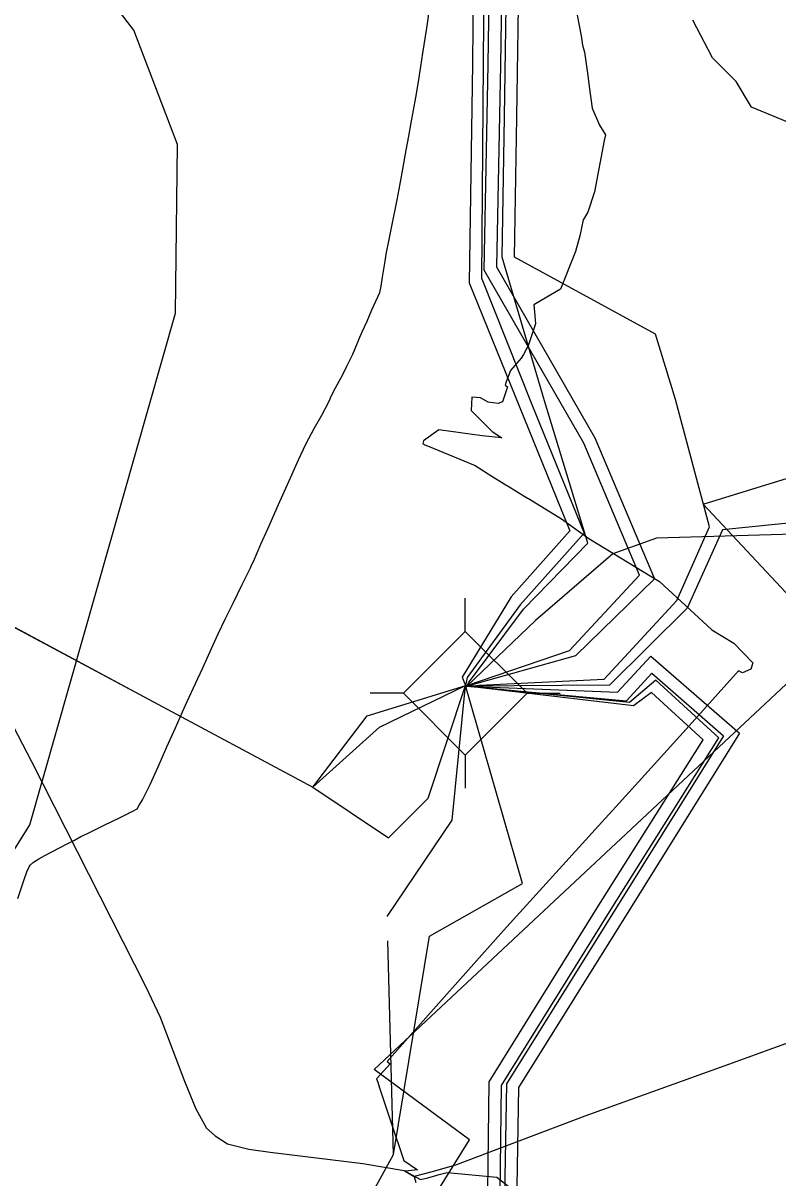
# Model space of a CAD drawing. Extents: x -789162 to -606354, y -1062736 to -945481.
# Drawn here: x -686285 to -685366, y -987160 to -985752 of the extents above; entities that cross this region are included whole.
import ezdxf

# ---------------------------------------------------------------- set-up
doc = ezdxf.new("R2010")
doc.units = 0
for name, color, linetype in [('_Hranice řešeného území', 7, 'Continuous'), ('_SIRSI VZTAHY_CYKLOTRASY MISTNI S', 7, 'Continuous'), ('_SIRSI VZTAHY_ELEKTRICKE VEDENI VN 110 kV S', 7, 'Continuous'), ('_SIRSI VZTAHY_ELEKTRICKE VEDENI VN 220 kV S', 7, 'Continuous'), ('_SIRSI VZTAHY_ELEKTRICKE VEDENI VN 400 kV N', 7, 'Continuous'), ('_SIRSI VZTAHY_ELEKTRICKE VEDENI VN 400 kV S', 7, 'Continuous'), ('_SIRSI VZTAHY_ELEKTRO_ROZVODNA S', 7, 'Continuous'), ('_SIRSI VZTAHY_SILNICE III TRIDY_STAV', 7, 'Continuous'), ('_SIRSI VZTAHY_USES_RBC_S', 7, 'Continuous'), ('_SIRSI VZTAHY_VTL PLYNOVOD', 7, 'Continuous'), ('_SIRSI VZTAHY_ZELEZNICE NAVRH', 7, 'Continuous')]:
    doc.layers.add(name, color=color, linetype=linetype)

msp = doc.modelspace()

# ---------------------------------------------------------------- linework, layer by layer
at = {"layer": '_Hranice řešeného území'}
msp.add_lwpolyline([(-685612.9, -985730.1), (-685605.3, -985767.8), (-685603.9, -985779.4), (-685601.3, -985787.8), (-685597.5, -985816.1), (-685595.6, -985829.6), (-685592.2, -985856.1), (-685583, -985876.8), (-685576, -985888.7), (-685577.3, -985895.3), (-685589.4, -985957.8), (-685597.2, -985982.6), (-685600.9, -985988.7), (-685603, -985992.1), (-685607, -986011.8), (-685612.2, -986030.6), (-685630.8, -986076.6), (-685654, -986090.3), (-685663.2, -986095.7), (-685661.9, -986109.1), (-685660.9, -986118.7), (-685669.5, -986144.6), (-685670.1, -986145.8), (-685672.3, -986149.8), (-685673.8, -986152.6), (-685675.9, -986156.2), (-685678.6, -986160.8), (-685691.5, -986175.5), (-685696.7, -986189.7), (-685697.9, -986193.5), (-685695.3, -986195.6), (-685696.9, -986200.4), (-685701.2, -986213.9), (-685706.6, -986215.8), (-685718.7, -986214.3), (-685728.2, -986208.8), (-685738.7, -986208.1), (-685739.4, -986224.4), (-685713.8, -986249.9), (-685701.9, -986257.6), (-685726, -986255.4), (-685779, -986248), (-685797.6, -986261.3), (-685798.4, -986264.8), (-685795.9, -986266.1), (-685792.4, -986267.6), (-685734.7, -986291.5), (-685718.9, -986301.6), (-685717.4, -986302.6), (-685695.9, -986315.8), (-685694.3, -986316.8), (-685671, -986331.1), (-685669.8, -986331.8), (-685629.3, -986356.6), (-685596.1, -986380.4), (-685510.2, -986432.7), (-685446.3, -986491.8), (-685419.5, -986507.8), (-685396.3, -986532), (-685399.1, -986539.5), (-685409.2, -986544), (-685413.8, -986541.6), (-685477.5, -986612.6), (-685527.9, -986668.3), (-685528.1, -986668.5), (-685559.3, -986702.9), (-685584.3, -986730.4), (-685700.1, -986858.1), (-685785.3, -986954), (-685841.9, -987017.6), (-685837.9, -987020.4), (-685854.9, -987038.8), (-685853.1, -987042.8), (-685850.9, -987049.6), (-685836.7, -987092.6), (-685821.6, -987138.4), (-685804.9, -987149.5), (-685819.5, -987151.2), (-685812.5, -987155.2), (-685801.3, -987161.3), (-685792.3, -987159.3), (-685782.5, -987156.5), (-685778.3, -987155.4), (-685768.5, -987152.8), (-685708.1, -987158.8), (-685691.1, -987172.2)], dxfattribs=at)
at = {"layer": '_SIRSI VZTAHY_CYKLOTRASY MISTNI S'}
msp.add_lwpolyline([(-685820.1, -987239.7), (-685741.5, -987113.1), (-685857.7, -987027.5), (-685331.1, -986534.8), (-685244.3, -986566), (-685457.1, -986338.6), (-685095.1, -986226.8), (-684900.2, -986151.5), (-684819.8, -986136.6), (-684387.3, -985689.6), (-684455.3, -985292.5), (-684286, -985393.8), (-684259.6, -985328.9), (-684345.8, -984908.7), (-684346.4, -984814.6), (-684030.5, -984968.7), (-683584.4, -984928.8), (-683207.4, -984849.1)], dxfattribs=at)
at = {"layer": '_SIRSI VZTAHY_ELEKTRICKE VEDENI VN 110 kV S'}
for points in [[(-688624.8, -981623.9), (-688656.3, -981877.7), (-688673.3, -982037.2), (-688706.8, -982318), (-688554.3, -982472.1), (-688361.6, -982664.6), (-688168.7, -982860.6), (-687975.3, -983053.7), (-687823.4, -983206.5), (-687627.4, -983402.4), (-687460.5, -983571.3), (-687258.7, -983770.3), (-687091.1, -983941.6), (-686887.3, -984059.4), (-686645.6, -984196.8), (-686414.9, -984328.2), (-686157.4, -984475.2), (-686072.8, -984632.8), (-685940.8, -984880.8), (-685817.8, -985111.9), (-685732, -985274.3), (-685735.2, -985528.5), (-685738, -985802), (-685741.7, -986069)], [(-688624.8, -981623.9), (-688656.3, -981877.7), (-688673.3, -982037.2), (-688706.8, -982318), (-688554.3, -982472.1), (-688361.6, -982664.6), (-688168.7, -982860.6), (-687975.3, -983053.7), (-687823.4, -983206.5), (-687627.4, -983402.4), (-687460.5, -983571.3), (-687258.7, -983770.3), (-687091.1, -983941.6), (-686887.3, -984059.4), (-686645.6, -984196.8), (-686414.9, -984328.2), (-686157.4, -984475.2), (-686072.8, -984632.8), (-685940.8, -984880.8), (-685817.8, -985111.9), (-685732, -985274.3), (-685735.2, -985528.5), (-685738, -985802), (-685741.7, -986069)], [(-685726.6, -986064.2), (-685724.4, -985801.6), (-685722.4, -985529.7), (-685718.5, -985269.8), (-685805.1, -985105.7), (-685927.5, -984876.2), (-686062.4, -984628.2), (-686149.1, -984467.4), (-686409, -984319.3), (-686639.2, -984188.3), (-686881.3, -984050.7), (-687085, -983933), (-687250.4, -983762.3), (-687448.2, -983559.9), (-687615.5, -983390.6), (-687814.6, -983199.4), (-687966.1, -983044.6), (-688160.6, -982852.1), (-688353.1, -982656.4), (-688547.5, -982465.2), (-688695.7, -982312.4), (-688663.9, -982038.5), (-688645.4, -981878.5), (-688614.4, -981625.3)], [(-685726.6, -986064.2), (-685724.4, -985801.6), (-685722.4, -985529.7), (-685718.5, -985269.8), (-685805.1, -985105.7), (-685927.5, -984876.2), (-686062.4, -984628.2), (-686149.1, -984467.4), (-686409, -984319.3), (-686639.2, -984188.3), (-686881.3, -984050.7), (-687085, -983933), (-687250.4, -983762.3), (-687448.2, -983559.9), (-687615.5, -983390.6), (-687814.6, -983199.4), (-687966.1, -983044.6), (-688160.6, -982852.1), (-688353.1, -982656.4), (-688547.5, -982465.2), (-688695.7, -982312.4), (-688663.9, -982038.5), (-688645.4, -981878.5), (-688614.4, -981625.3)], [(-685745.8, -986560.3), (-685745.8, -986560.4), (-685744.8, -986560.4), (-685742.6, -986556.4), (-685675.6, -986466.5), (-685597.4, -986386.2), (-685650.2, -986212.5), (-685701.5, -986037.4), (-685698.8, -985866.8), (-685695.9, -985676.9), (-685692.6, -985472.5), (-685689.6, -985266), (-685756.4, -985134.6), (-685851, -984948.3), (-685970.8, -984712.3), (-686068.6, -984519.9), (-686130.5, -984398), (-686207.8, -984244.8), (-686224, -984119.2), (-686258, -983855.5)], [(-685745.8, -986560.3), (-685745.8, -986560.4), (-685744.8, -986560.4), (-685742.6, -986556.4), (-685675.6, -986466.5), (-685597.4, -986386.2), (-685650.2, -986212.5), (-685701.5, -986037.4), (-685698.8, -985866.8), (-685695.9, -985676.9), (-685692.6, -985472.5), (-685689.6, -985266), (-685756.4, -985134.6), (-685851, -984948.3), (-685970.8, -984712.3), (-686068.6, -984519.9), (-686130.5, -984398), (-686207.8, -984244.8), (-686224, -984119.2), (-686258, -983855.5)], [(-685745.8, -986560.3), (-685745.8, -986560.4), (-685744.8, -986560.4), (-685742.6, -986556.4), (-685675.6, -986466.5), (-685597.4, -986386.2), (-685650.2, -986212.5), (-685701.5, -986037.4), (-685698.8, -985866.8), (-685695.9, -985676.9), (-685692.6, -985472.5), (-685689.6, -985266), (-685756.4, -985134.6), (-685851, -984948.3), (-685970.8, -984712.3), (-686068.6, -984519.9), (-686130.5, -984398), (-686207.8, -984244.8), (-686224, -984119.2), (-686258, -983855.5)], [(-685745.3, -986560.3), (-685745.3, -986560.6), (-685744.7, -986560.6), (-685729.2, -986559.3), (-685577.5, -986551.8), (-685489, -986456), (-685449.4, -986366), (-685490.8, -986211), (-685514.9, -986131.6), (-685686.5, -986037.7), (-685683.9, -985867), (-685680.9, -985677.2), (-685677.7, -985472.7), (-685674.5, -985262.5), (-685743, -985127.8), (-685837.6, -984941.5), (-685957.4, -984705.6), (-686055.2, -984513.1), (-686117.1, -984391.2), (-686193.2, -984240.3), (-686209.1, -984117.3), (-686243.1, -983853.5)], [(-685745.3, -986560.3), (-685745.3, -986560.6), (-685744.7, -986560.6), (-685729.2, -986559.3), (-685577.5, -986551.8), (-685489, -986456), (-685449.4, -986366), (-685490.8, -986211), (-685514.9, -986131.6), (-685686.5, -986037.7), (-685683.9, -985867), (-685680.9, -985677.2), (-685677.7, -985472.7), (-685674.5, -985262.5), (-685743, -985127.8), (-685837.6, -984941.5), (-685957.4, -984705.6), (-686055.2, -984513.1), (-686117.1, -984391.2), (-686193.2, -984240.3), (-686209.1, -984117.3), (-686243.1, -983853.5)], [(-685745.3, -986560.3), (-685745.3, -986560.6), (-685744.7, -986560.6), (-685729.2, -986559.3), (-685577.5, -986551.8), (-685489, -986456), (-685449.4, -986366), (-685490.8, -986211), (-685514.9, -986131.6), (-685686.5, -986037.7), (-685683.9, -985867), (-685680.9, -985677.2), (-685677.7, -985472.7), (-685674.5, -985262.5), (-685743, -985127.8), (-685837.6, -984941.5), (-685957.4, -984705.6), (-686055.2, -984513.1), (-686117.1, -984391.2), (-686193.2, -984240.3), (-686209.1, -984117.3), (-686243.1, -983853.5)], [(-687074.4, -983918.3), (-686873.6, -984032.9), (-686630.4, -984171.6), (-686400.7, -984302.8), (-686135.9, -984454.2), (-686045.8, -984618.8), (-685892.6, -984901.6), (-685787.3, -985095.7), (-685694.9, -985266.4), (-685697.4, -985412.5), (-685699.9, -985557.2), (-685703.9, -985803.1), (-685708.4, -986049.4), (-685588.8, -986257.7), (-685516.1, -986429.6), (-685612.3, -986523.5), (-685742.6, -986559.8), (-685744.8, -986560.5), (-685745.5, -986560.5), (-685745.5, -986560.3)], [(-687074.4, -983918.3), (-686873.6, -984032.9), (-686630.4, -984171.6), (-686400.7, -984302.8), (-686135.9, -984454.2), (-686045.8, -984618.8), (-685892.6, -984901.6), (-685787.3, -985095.7), (-685694.9, -985266.4), (-685697.4, -985412.5), (-685699.9, -985557.2), (-685703.9, -985803.1), (-685708.4, -986049.4), (-685588.8, -986257.7), (-685516.1, -986429.6), (-685612.3, -986523.5), (-685742.6, -986559.8), (-685744.8, -986560.5), (-685745.5, -986560.5), (-685745.5, -986560.3)], [(-687074.4, -983918.3), (-686873.6, -984032.9), (-686630.4, -984171.6), (-686400.7, -984302.8), (-686135.9, -984454.2), (-686045.8, -984618.8), (-685892.6, -984901.6), (-685787.3, -985095.7), (-685694.9, -985266.4), (-685697.4, -985412.5), (-685699.9, -985557.2), (-685703.9, -985803.1), (-685708.4, -986049.4), (-685588.8, -986257.7), (-685516.1, -986429.6), (-685612.3, -986523.5), (-685742.6, -986559.8), (-685744.8, -986560.5), (-685745.5, -986560.5), (-685745.5, -986560.3)], [(-685745.5, -986560.3), (-685745.5, -986560.5), (-685744.8, -986560.5), (-685744.8, -986559.4), (-685619.6, -986516.7), (-685534.3, -986425), (-685602.2, -986264.4), (-685723.5, -986053.3), (-685718.9, -985802.9), (-685714.9, -985557), (-685712.4, -985412.2), (-685709.9, -985270), (-685800.5, -985102.9), (-685905.8, -984908.7), (-686059, -984626), (-686147.1, -984465.1), (-686408.1, -984315.8), (-686637.8, -984184.6), (-686881, -984046), (-687083.6, -983930.3)], [(-685745.5, -986560.3), (-685745.5, -986560.5), (-685744.8, -986560.5), (-685744.8, -986559.4), (-685619.6, -986516.7), (-685534.3, -986425), (-685602.2, -986264.4), (-685723.5, -986053.3), (-685718.9, -985802.9), (-685714.9, -985557), (-685712.4, -985412.2), (-685709.9, -985270), (-685800.5, -985102.9), (-685905.8, -984908.7), (-686059, -984626), (-686147.1, -984465.1), (-686408.1, -984315.8), (-686637.8, -984184.6), (-686881, -984046), (-687083.6, -983930.3)], [(-685745.5, -986560.3), (-685745.5, -986560.5), (-685744.8, -986560.5), (-685744.8, -986559.4), (-685619.6, -986516.7), (-685534.3, -986425), (-685602.2, -986264.4), (-685723.5, -986053.3), (-685718.9, -985802.9), (-685714.9, -985557), (-685712.4, -985412.2), (-685709.9, -985270), (-685800.5, -985102.9), (-685905.8, -984908.7), (-686059, -984626), (-686147.1, -984465.1), (-686408.1, -984315.8), (-686637.8, -984184.6), (-686881, -984046), (-687083.6, -983930.3)], [(-683090.3, -985874.7), (-683091.1, -985875), (-683215.2, -985974.1), (-683455.5, -986161.1), (-683736.2, -986379.6), (-683974.1, -986573.9), (-684239.7, -986442.3), (-684494.9, -986316.5), (-684777.7, -986337.3), (-685059.8, -986356.5), (-685332.3, -986374.6), (-685513.6, -986379.9), (-685566.9, -986398.9)], [(-683090.3, -985874.7), (-683091.1, -985875), (-683215.2, -985974.1), (-683455.5, -986161.1), (-683736.2, -986379.6), (-683974.1, -986573.9), (-684239.7, -986442.3), (-684494.9, -986316.5), (-684777.7, -986337.3), (-685059.8, -986356.5), (-685332.3, -986374.6), (-685513.6, -986379.9), (-685566.9, -986398.9)], [(-683090.3, -985874.7), (-683091.1, -985875), (-683215.2, -985974.1), (-683455.5, -986161.1), (-683736.2, -986379.6), (-683974.1, -986573.9), (-684239.7, -986442.3), (-684494.9, -986316.5), (-684777.7, -986337.3), (-685059.8, -986356.5), (-685332.3, -986374.6), (-685513.6, -986379.9), (-685566.9, -986398.9)], [(-685726.6, -986064.2), (-685665.6, -986217.2), (-685601.8, -986373.9), (-685679.7, -986461.3), (-685744.5, -986549.7), (-685746.3, -986559.4), (-685746.3, -986560.5), (-685745.8, -986560.5), (-685745.8, -986560.3)], [(-685726.6, -986064.2), (-685665.6, -986217.2), (-685601.8, -986373.9), (-685679.7, -986461.3), (-685744.5, -986549.7), (-685746.3, -986559.4), (-685746.3, -986560.5), (-685745.8, -986560.5), (-685745.8, -986560.3)], [(-685741.7, -986069), (-685619.2, -986370.9), (-685690.9, -986451.3), (-685750.3, -986549.5), (-685746.4, -986559.4), (-685746.3, -986560.5), (-685745.9, -986560.5), (-685745.9, -986560.3)], [(-685741.7, -986069), (-685619.2, -986370.9), (-685690.9, -986451.3), (-685750.3, -986549.5), (-685746.4, -986559.4), (-685746.3, -986560.5), (-685745.9, -986560.5), (-685745.9, -986560.3)], [(-685333.1, -986359.6), (-685433.4, -986369.7)], [(-685433.4, -986369.7), (-685476.5, -986465.4)], [(-685433.4, -986369.7), (-685476.5, -986465.4)], [(-685566.9, -986398.9), (-685661.3, -986480.5), (-685744.8, -986560.4), (-685745.8, -986560.4), (-685745.8, -986560.3)], [(-685476.5, -986465.4), (-685570.8, -986559.2), (-685745, -986560.4), (-685745.2, -986560.4), (-685745.2, -986560.3)], [(-685745.2, -986560.3), (-685745.2, -986560.4), (-685744.8, -986560.4), (-685561.3, -986567.7), (-685520.8, -986523.6), (-685412.7, -986617.8), (-685545.4, -986830.7), (-685681.7, -987049.4), (-685687.7, -987411.7)], [(-685745.2, -986560.3), (-685745.2, -986560.4), (-685744.8, -986560.4), (-685561.3, -986567.7), (-685520.8, -986523.6), (-685412.7, -986617.8), (-685545.4, -986830.7), (-685681.7, -987049.4), (-685687.7, -987411.7)], [(-685745.2, -986560.3), (-685745.2, -986560.4), (-685744.8, -986560.4), (-685550.4, -986578.1), (-685519.6, -986544.5), (-685432.2, -986620.7), (-685558.1, -986822.7), (-685696.6, -987045), (-685702.7, -987411.4)], [(-685745.2, -986560.3), (-685745.2, -986560.4), (-685744.8, -986560.4), (-685550.4, -986578.1), (-685519.6, -986544.5), (-685432.2, -986620.7), (-685558.1, -986822.7), (-685696.6, -987045), (-685702.7, -987411.4)], [(-685702.6, -987047), (-685571.1, -986835.2), (-685437.7, -986623.3), (-685514.4, -986553.1), (-685546.5, -986580.1), (-685744.8, -986560.4), (-685745.1, -986560.4), (-685745.1, -986560.3)], [(-685702.6, -987047), (-685571.1, -986835.2), (-685437.7, -986623.3), (-685514.4, -986553.1), (-685546.5, -986580.1), (-685744.8, -986560.4), (-685745.1, -986560.4), (-685745.1, -986560.3)], [(-685717.5, -987042.6), (-685583.9, -986827.3), (-685457, -986625.6), (-685519.9, -986568.2), (-685541.6, -986584.2), (-685744.8, -986560.4), (-685745, -986560.4), (-685745.1, -986560.4), (-685745.1, -986560.3)], [(-685717.5, -987042.6), (-685583.9, -986827.3), (-685457, -986625.6), (-685519.9, -986568.2), (-685541.6, -986584.2), (-685744.8, -986560.4), (-685745, -986560.4), (-685745.1, -986560.4), (-685745.1, -986560.3)], [(-685732.3, -988002.4), (-685727.9, -987753.5), (-685724.8, -987570.1), (-685721.9, -987409.5), (-685717.5, -987042.6)], [(-685732.3, -988002.4), (-685727.9, -987753.5), (-685724.8, -987570.1), (-685721.9, -987409.5), (-685717.5, -987042.6)], [(-685717.4, -988003.3), (-685713, -987753.7), (-685709.8, -987570.4), (-685706.9, -987409.9), (-685702.6, -987047)], [(-685717.4, -988003.3), (-685713, -987753.7), (-685709.8, -987570.4), (-685706.9, -987409.9), (-685702.6, -987047)]]:
    msp.add_lwpolyline(points, dxfattribs=at)
at = {"layer": '_SIRSI VZTAHY_ELEKTRICKE VEDENI VN 220 kV S'}
for points in [[(-689231.4, -984287.7), (-688907.4, -984492.9), (-688473, -984768.1), (-688261.6, -984902), (-688035.6, -985045.1), (-687810.4, -985187.7), (-687702.5, -985441.4), (-687568.5, -985756.3), (-687322.9, -985896.5), (-687077.4, -986036.6), (-686883.1, -986147.5), (-686512.8, -986358.6), (-686322.4, -986474.5), (-686132.5, -986576.1), (-685932.3, -986683.3), (-685866, -986596.3), (-685745.9, -986559.7)], [(-687032.7, -987263.2), (-686751.1, -986950.6), (-686643.2, -986830.8), (-686523.9, -986698.3), (-686322.3, -986474.4), (-686132.4, -986576.1), (-685932.3, -986683.3), (-685850.9, -986610.3), (-685746.2, -986559.4), (-685745.8, -986560)]]:
    msp.add_lwpolyline(points, dxfattribs=at)
at = {"layer": '_SIRSI VZTAHY_ELEKTRICKE VEDENI VN 400 kV N'}
for points in [[(-685841.8, -986841.1), (-685762.4, -986723.8), (-685746.2, -986559.4), (-685745.8, -986560)], [(-686268.7, -987510.4), (-685988.5, -987413), (-685834.1, -987131.1), (-685841, -986870.7)]]:
    msp.add_lwpolyline(points, dxfattribs=at)
at = {"layer": '_SIRSI VZTAHY_ELEKTRICKE VEDENI VN 400 kV S'}
for points in [[(-687032.7, -987263.2), (-686751.1, -986950.6), (-686643.2, -986830.8), (-686523.9, -986698.3), (-686322.3, -986474.4), (-686132.4, -986576.1), (-685932.3, -986683.3), (-685840, -986745), (-685791.9, -986696.8), (-685746.2, -986559.4), (-685745.8, -986560)], [(-685988.5, -987413), (-685834.1, -987131.1), (-685790, -986865), (-685676.8, -986800.6), (-685746.2, -986559.4), (-685745.8, -986560)]]:
    msp.add_lwpolyline(points, dxfattribs=at)
at = {"layer": '_SIRSI VZTAHY_ELEKTRO_ROZVODNA S'}
for p, q in [((-685746.7, -986493.8), (-685746.7, -986453.3)), ((-685822, -986569), (-685746.7, -986493.8)), ((-685746.7, -986493.8), (-685671.4, -986569)), ((-685822, -986569), (-685862.4, -986569)), ((-685746.7, -986644.3), (-685822, -986569)), ((-685671.4, -986569), (-685746.7, -986644.3)), ((-685671.4, -986569), (-685631, -986569)), ((-685746.7, -986644.3), (-685746.7, -986684.7))]:
    msp.add_line(p, q, dxfattribs=at)
at = {"layer": '_SIRSI VZTAHY_SILNICE III TRIDY_STAV'}
for points in [[(-686347.5, -986512.9), (-686274.9, -986652.2), (-686219.3, -986761.9), (-686136, -986925.7), (-686118.3, -986963.5), (-686088.5, -987041.7), (-686074.7, -987075.4), (-686061.7, -987098.8), (-686051, -987108.3), (-686036.1, -987118.1), (-686010.2, -987124.6), (-685984, -987128.1), (-685871.5, -987141.9), (-685821.2, -987150.4), (-685808.8, -987158)], [(-685138.6, -986916.9), (-685426.1, -987021.4), (-685601, -987084.4), (-685758.4, -987143.9), (-685788.5, -987152.5), (-685808.8, -987158)], [(-685808.8, -987158), (-685806.9, -987165)]]:
    msp.add_lwpolyline(points, dxfattribs=at)
at = {"layer": '_SIRSI VZTAHY_USES_RBC_S'}
msp.add_lwpolyline([(-685348.9, -985875.2), (-685398.1, -985854.8), (-685416.6, -985823.5), (-685445.5, -985794.6), (-685469.5, -985748.9)], dxfattribs=at)
at = {"layer": '_SIRSI VZTAHY_VTL PLYNOVOD'}
msp.add_lwpolyline([(-686291.4, -986819), (-686283.8, -986795.9), (-686280.6, -986786.7), (-686277.4, -986779.6), (-686276.4, -986778.5), (-686272.3, -986774.7), (-686265.9, -986770.6), (-686258.5, -986766.5), (-686240.5, -986757.2), (-686232, -986752.7), (-686222.6, -986747.9), (-686214.8, -986743.7), (-686205.6, -986739.3), (-686186.2, -986729.7), (-686167.5, -986720.6), (-686155.4, -986714.5), (-686155.3, -986714.4), (-686155.3, -986714.4), (-686155.2, -986714.4), (-686155.2, -986714.4), (-686155.2, -986714.4), (-686152.4, -986712.9), (-686146.1, -986709.6), (-686143.9, -986706.1), (-686139.8, -986699), (-686130.4, -986680), (-686120.7, -986658.8), (-686109.8, -986634.1), (-686099.4, -986610.9), (-686090.8, -986591.7), (-686085.2, -986579.2), (-686074.9, -986557), (-686066, -986538.1), (-686055.5, -986514.3), (-686047.3, -986496.4), (-686038.5, -986477.8), (-686029.2, -986459.3), (-686018.2, -986436.4), (-686008.1, -986416), (-686006.4, -986412.2), (-686006.4, -986412.2), (-686004.6, -986408.3), (-685995.4, -986387.2), (-685987, -986368.8), (-685973.9, -986339), (-685961.6, -986310.9), (-685961.2, -986310.2), (-685949.5, -986284.6), (-685940.2, -986264.5), (-685930.4, -986246.3), (-685921.4, -986230.3), (-685913.7, -986215.6), (-685911.1, -986210.3), (-685910.6, -986209.2), (-685910.6, -986209.1), (-685906.6, -986200.5), (-685896.3, -986181.3), (-685890.9, -986170.5), (-685890.9, -986170.5), (-685883.5, -986155.6), (-685877.7, -986142), (-685877.3, -986141), (-685877, -986140.2), (-685876.1, -986138.1), (-685872.1, -986128.7), (-685866.2, -986115.5), (-685860.3, -986101.6), (-685850.8, -986080.7), (-685849.2, -986073.1), (-685847.5, -986062), (-685844.2, -986042.4), (-685842.8, -986033.9), (-685839.3, -986016.2), (-685835.8, -985997.6), (-685829.6, -985967.8), (-685825.7, -985948.2), (-685822.6, -985930.4), (-685818.4, -985907.3), (-685815.2, -985890), (-685812.3, -985874), (-685806.9, -985843), (-685803.7, -985823.9), (-685800.7, -985805.4), (-685798.4, -985789), (-685793.6, -985758.4), (-685789.2, -985729.9)], dxfattribs=at)
at = {"layer": '_SIRSI VZTAHY_ZELEZNICE NAVRH'}
msp.add_lwpolyline([(-686795.8, -991462.7), (-686725.1, -990794.1), (-686770.6, -989950.2), (-686813.7, -988842.7), (-686780.8, -988439.8), (-686796, -987844.3), (-686704.8, -987423.6), (-686618.7, -987223.4), (-686441.4, -986992.8), (-686276.8, -986729.2), (-686099.6, -986105.8), (-686097, -985900.5), (-686150.2, -985761.2), (-686352.8, -985497.6), (-686628.8, -985211.2), (-686940.3, -984826), (-687246.7, -984615.7), (-687846.9, -984314.1), (-688181.2, -984015.1), (-688416.7, -983809.8), (-688553.5, -983657.8), (-688738.3, -983432.2)], dxfattribs=at)

doc.saveas('drawing.dxf')
